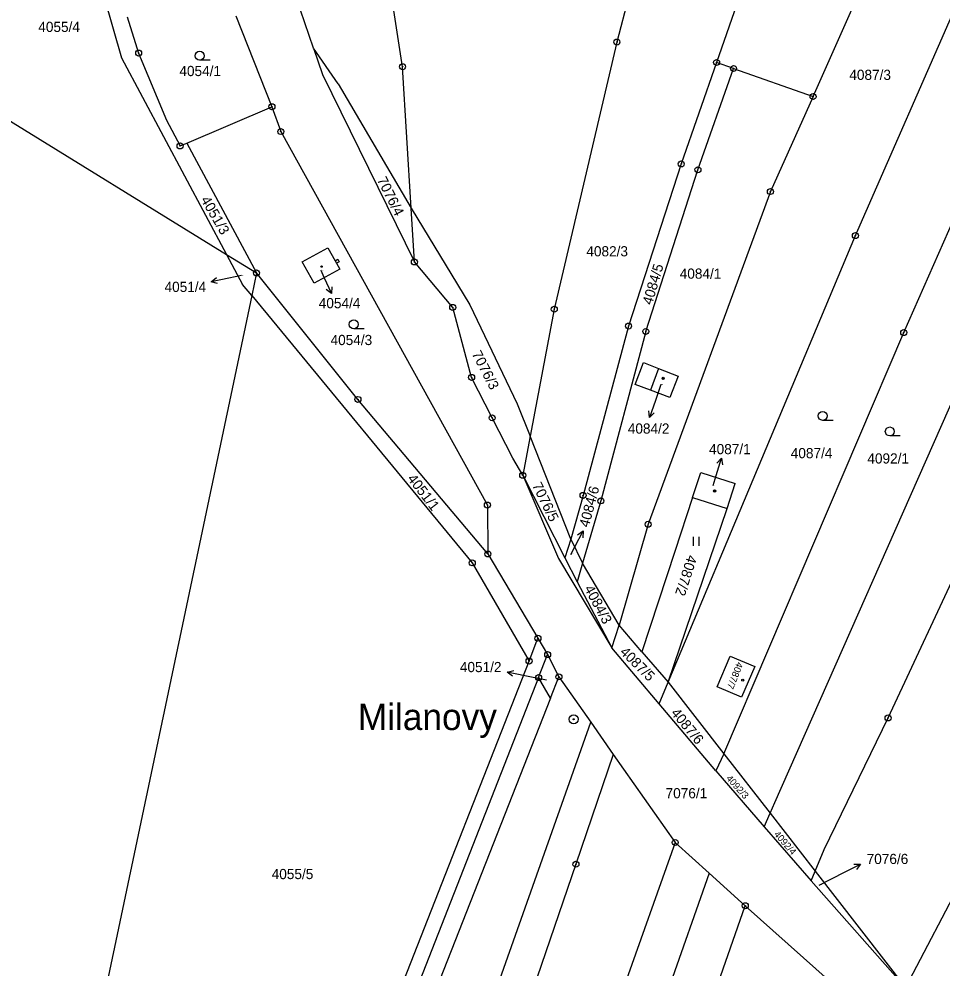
# Model space of a CAD drawing. Extents: x -593183 to -588034, y -1130415 to -1124994.
# Drawn here: x -589761.3 to -589607.2, y -1129892.2 to -1129733.8 of the extents above; entities that cross this region are included whole.
import ezdxf

# ---------------------------------------------------------------- set-up
doc = ezdxf.new("R2010")
doc.units = 0
for name, color, linetype in [('Vrstva 1', 7, 'Continuous'), ('Vrstva 15', 7, 'Continuous'), ('Vrstva 16', 7, 'Continuous'), ('Vrstva 18', 7, 'Continuous'), ('Vrstva 19', 7, 'Continuous'), ('Vrstva 24', 7, 'Continuous'), ('Vrstva 25', 7, 'Continuous'), ('Vrstva 4', 7, 'Continuous')]:
    doc.layers.add(name, color=color, linetype=linetype)

msp = doc.modelspace()

# ---------------------------------------------------------------- linework, layer by layer
at = {"layer": 'Vrstva 1'}
for p, q in [((-589649.72, -1129692.24), (-589661.5, -1129737.62)), ((-589628.66, -1129694.41), (-589644.85, -1129741.04)), ((-589628.75, -1129746.72), (-589608.48, -1129701.07)), ((-589754.17, -1129705.51), (-589744.23, -1129740.28)), ((-589697.29, -1129741.75), (-589702.7, -1129706.81)), ((-589712.17, -1129738.62), (-589721.78, -1129710.23)), ((-589621.68, -1129769.95), (-589597.39, -1129714.53)), ((-589743.29, -1129733.4), (-589741.35, -1129739.46)), ((-589725.15, -1129733.27), (-589719.09, -1129748.42)), ((-589613.61, -1129786.14), (-589590.8, -1129734.38)), ((-589712.17, -1129738.62), (-589710.67, -1129743.07)), ((-589708.04, -1129744.6), (-589712.17, -1129738.62)), ((-589661.5, -1129737.62), (-589671.96, -1129782.23)), ((-589744.23, -1129740.28), (-589726.66, -1129773.11)), ((-589741.35, -1129739.46), (-589736.73, -1129750.65)), ((-589695.86, -1129765.36), (-589697.29, -1129741.75)), ((-589644.85, -1129741.04), (-589650.76, -1129757.98)), ((-589642.02, -1129742.04), (-589644.85, -1129741.04)), ((-589710.67, -1129743.07), (-589695.32, -1129774.34)), ((-589647.97, -1129758.96), (-589642.02, -1129742.04)), ((-589642.02, -1129742.04), (-589628.75, -1129746.72)), ((-589708.04, -1129744.6), (-589695.86, -1129765.36)), ((-589769.72, -1129746.57), (-589726.66, -1129773.11)), ((-589628.75, -1129746.72), (-589635.87, -1129762.59)), ((-589733.3, -1129754.49), (-589719.09, -1129748.42)), ((-589719.09, -1129748.42), (-589717.62, -1129752.57)), ((-589736.73, -1129750.65), (-589734.44, -1129754.98)), ((-589717.62, -1129752.57), (-589683.13, -1129814.93)), ((-589734.44, -1129754.98), (-589733.3, -1129754.49)), ((-589733.3, -1129754.49), (-589721.68, -1129776.18)), ((-589650.76, -1129757.98), (-589659.56, -1129785.05)), ((-589656.67, -1129785.95), (-589647.97, -1129758.96)), ((-589635.87, -1129762.59), (-589656.28, -1129818.15)), ((-589695.32, -1129774.34), (-589695.86, -1129765.36)), ((-589695.86, -1129765.36), (-589688.14, -1129778.1)), ((-589635.12, -1129864.58), (-589592.7, -1129768.61)), ((-589652.94, -1129844.49), (-589621.68, -1129769.95)), ((-589714.03, -1129774.35), (-589709.74, -1129771.98)), ((-589709.74, -1129771.98), (-589708.55, -1129774.13)), ((-589726.66, -1129773.11), (-589721.68, -1129776.18)), ((-589726.66, -1129773.11), (-589724, -1129778.08)), ((-589712.07, -1129777.9), (-589714.03, -1129774.35)), ((-589708.55, -1129774.13), (-589708.12, -1129773.89)), ((-589707.87, -1129774.33), (-589708.31, -1129774.57)), ((-589708.31, -1129774.57), (-589707.78, -1129775.53)), ((-589708.12, -1129773.89), (-589707.87, -1129774.33)), ((-589688.92, -1129781.93), (-589695.32, -1129774.34)), ((-589721.68, -1129776.18), (-589722.47, -1129779.93)), ((-589704.73, -1129797.3), (-589721.68, -1129776.18)), ((-589707.78, -1129775.53), (-589712.07, -1129777.9)), ((-589722.47, -1129779.93), (-589724, -1129778.08)), ((-589688.14, -1129778.1), (-589686.08, -1129781.49)), ((-589722.47, -1129779.93), (-589766.75, -1129990.29)), ((-589722.47, -1129779.93), (-589685.64, -1129824.59)), ((-589686.08, -1129781.49), (-589678.13, -1129798.01)), ((-589685.76, -1129793.62), (-589688.92, -1129781.93)), ((-589671.96, -1129782.23), (-589675.98, -1129803.43)), ((-589659.56, -1129785.05), (-589667.15, -1129813.32)), ((-589656.67, -1129785.95), (-589664.18, -1129814.24)), ((-589643.64, -1129856.45), (-589613.61, -1129786.14)), ((-589658.45, -1129794.82), (-589657.04, -1129791.14)), ((-589657.04, -1129791.14), (-589654.53, -1129792.15)), ((-589654.53, -1129792.15), (-589651.25, -1129793.39)), ((-589682.33, -1129800.37), (-589685.76, -1129793.62)), ((-589651.25, -1129793.39), (-589652.64, -1129796.99)), ((-589655.91, -1129795.73), (-589658.45, -1129794.82)), ((-589652.64, -1129796.99), (-589655.91, -1129795.73)), ((-589683.04, -1129823.09), (-589704.73, -1129797.3)), ((-589678.13, -1129798.01), (-589675.98, -1129803.43)), ((-589678.9, -1129807.12), (-589682.33, -1129800.37)), ((-589675.98, -1129803.43), (-589677.22, -1129809.96)), ((-589669.18, -1129820.61), (-589675.98, -1129803.43)), ((-589616.22, -1129850.48), (-589595.42, -1129805.9)), ((-589677.22, -1129809.96), (-589678.9, -1129807.12)), ((-589677.22, -1129809.96), (-589670.21, -1129823.74)), ((-589648.86, -1129813.69), (-589647.51, -1129809.47)), ((-589647.51, -1129809.47), (-589641.76, -1129811.34)), ((-589643.1, -1129815.53), (-589641.76, -1129811.34)), ((-589667.15, -1129813.32), (-589669.18, -1129820.61)), ((-589664.18, -1129814.24), (-589667.22, -1129824.63)), ((-589648.86, -1129813.69), (-589651.81, -1129822.67)), ((-589648.86, -1129813.69), (-589643.1, -1129815.53)), ((-589683.13, -1129814.93), (-589683.04, -1129823.09)), ((-589652.94, -1129844.49), (-589643.1, -1129815.53)), ((-589656.28, -1129818.15), (-589661.13, -1129834.99)), ((-589669.18, -1129820.61), (-589670.21, -1129823.74)), ((-589669.18, -1129820.61), (-589667.22, -1129824.63)), ((-589651.81, -1129822.67), (-589657.31, -1129839.42)), ((-589683.04, -1129823.09), (-589674.68, -1129837.17)), ((-589670.21, -1129823.74), (-589668.13, -1129827.73)), ((-589685.64, -1129824.59), (-589676.17, -1129840.98)), ((-589667.22, -1129824.63), (-589668.13, -1129827.73)), ((-589661.13, -1129834.99), (-589667.22, -1129824.63)), ((-589668.13, -1129827.73), (-589662.34, -1129838.77)), ((-589662.34, -1129838.77), (-589661.13, -1129834.99)), ((-589657.31, -1129839.42), (-589661.13, -1129834.99)), ((-589676.17, -1129840.98), (-589674.68, -1129837.17)), ((-589674.68, -1129837.17), (-589673.06, -1129839.9)), ((-589674.57, -1129843.75), (-589673.06, -1129839.9)), ((-589673.06, -1129839.9), (-589671.18, -1129843.62)), ((-589654.46, -1129848.11), (-589662.34, -1129838.77)), ((-589657.31, -1129839.42), (-589652.94, -1129844.49)), ((-589644.74, -1129845.27), (-589642.56, -1129840.17)), ((-589642.56, -1129840.17), (-589638.46, -1129841.91)), ((-589698.27, -1129897.34), (-589676.17, -1129840.98)), ((-589638.46, -1129841.91), (-589640.69, -1129847)), ((-589674.57, -1129843.75), (-589695.94, -1129898.27)), ((-589672.59, -1129847.19), (-589674.57, -1129843.75)), ((-589672.59, -1129847.19), (-589671.18, -1129843.62)), ((-589671.18, -1129843.62), (-589665.87, -1129851.19)), ((-589654.46, -1129848.11), (-589652.94, -1129844.49)), ((-589652.94, -1129844.49), (-589643.64, -1129856.45)), ((-589640.69, -1129847), (-589644.74, -1129845.27)), ((-589672.59, -1129847.19), (-589693.14, -1129899.37)), ((-589645, -1129859.31), (-589654.46, -1129848.11)), ((-589698.23, -1129942.88), (-589665.87, -1129851.19)), ((-589665.87, -1129851.19), (-589662.1, -1129856.56)), ((-589626.9, -1129872.47), (-589616.22, -1129850.48)), ((-589662.1, -1129856.56), (-589668.34, -1129874.9)), ((-589662.1, -1129856.56), (-589651.76, -1129871.27)), ((-589643.64, -1129856.45), (-589645, -1129859.31)), ((-589643.64, -1129856.45), (-589635.92, -1129866.38)), ((-589645, -1129859.31), (-589636.91, -1129868.64)), ((-589595.43, -1129861.27), (-589613.31, -1129895.49)), ((-589635.92, -1129866.38), (-589635.12, -1129864.58)), ((-589636.91, -1129868.64), (-589635.92, -1129866.38)), ((-589635.92, -1129866.38), (-589628.39, -1129876.06)), ((-589636.91, -1129868.64), (-589629.07, -1129877.68)), ((-589651.76, -1129871.27), (-589686.21, -1129967.87)), ((-589651.76, -1129871.27), (-589646.07, -1129876.41)), ((-589628.39, -1129876.06), (-589626.9, -1129872.47)), ((-589668.34, -1129874.9), (-589692.84, -1129946.3)), ((-589646.07, -1129876.41), (-589671.73, -1129948.93)), ((-589646.07, -1129876.41), (-589640.06, -1129881.83)), ((-589629.07, -1129877.68), (-589628.39, -1129876.06)), ((-589628.39, -1129876.06), (-589613.31, -1129895.49)), ((-589629.07, -1129877.68), (-589613.31, -1129895.49)), ((-589665.81, -1129955.5), (-589640.06, -1129881.83)), ((-589640.06, -1129881.83), (-589625.75, -1129894.64))]:
    msp.add_line(p, q, dxfattribs=at)
at = {"layer": 'Vrstva 16'}
for p, q in [((-589724.2, -1129776.61), (-589726.3, -1129777.04)), ((-589710.96, -1129775.74), (-589710.42, -1129776.9)), ((-589654.16, -1129794.83), (-589655.07, -1129797.48)), ((-589645.44, -1129811.66), (-589644.92, -1129809.99)), ((-589669.17, -1129823.17), (-589668.53, -1129821.93)), ((-589673.27, -1129844.16), (-589676.86, -1129843.43)), ((-589627.75, -1129878.39), (-589623.48, -1129876.23))]:
    msp.add_line(p, q, dxfattribs=at)
at = {"layer": 'Vrstva 24'}
for centre, radius in [((-589661.5, -1129737.62), 0.5), ((-589661.5, -1129737.62), 0.0327), ((-589741.35, -1129739.46), 0.5), ((-589741.35, -1129739.46), 0.0327), ((-589697.29, -1129741.75), 0.5), ((-589697.29, -1129741.75), 0.0327), ((-589644.85, -1129741.04), 0.5), ((-589644.85, -1129741.04), 0.0327), ((-589642.02, -1129742.04), 0.5), ((-589642.02, -1129742.04), 0.0327), ((-589628.75, -1129746.72), 0.5), ((-589628.75, -1129746.72), 0.0327), ((-589719.09, -1129748.42), 0.5), ((-589719.09, -1129748.42), 0.0327), ((-589717.62, -1129752.57), 0.5), ((-589717.62, -1129752.57), 0.0327), ((-589734.44, -1129754.98), 0.5), ((-589734.44, -1129754.98), 0.0327), ((-589650.76, -1129757.98), 0.5), ((-589650.76, -1129757.98), 0.0327), ((-589647.97, -1129758.96), 0.5), ((-589647.97, -1129758.96), 0.0327), ((-589635.87, -1129762.59), 0.5), ((-589635.87, -1129762.59), 0.0327), ((-589621.68, -1129769.95), 0.5), ((-589621.68, -1129769.95), 0.0327), ((-589695.32, -1129774.34), 0.5), ((-589695.32, -1129774.34), 0.0327), ((-589721.68, -1129776.18), 0.5), ((-589721.68, -1129776.18), 0.0327), ((-589688.92, -1129781.93), 0.5), ((-589688.92, -1129781.93), 0.0327), ((-589671.96, -1129782.23), 0.5), ((-589671.96, -1129782.23), 0.0327), ((-589659.56, -1129785.05), 0.5), ((-589659.56, -1129785.05), 0.0327), ((-589656.67, -1129785.95), 0.5), ((-589656.67, -1129785.95), 0.0327), ((-589613.61, -1129786.14), 0.5), ((-589613.61, -1129786.14), 0.0327), ((-589685.76, -1129793.62), 0.5), ((-589685.76, -1129793.62), 0.0327), ((-589704.73, -1129797.3), 0.5), ((-589704.73, -1129797.3), 0.0327), ((-589682.33, -1129800.37), 0.5), ((-589682.33, -1129800.37), 0.0327), ((-589677.22, -1129809.96), 0.5), ((-589677.22, -1129809.96), 0.0327), ((-589667.15, -1129813.32), 0.5), ((-589667.15, -1129813.32), 0.0327), ((-589683.13, -1129814.93), 0.5), ((-589664.18, -1129814.24), 0.5), ((-589664.18, -1129814.24), 0.0327), ((-589683.13, -1129814.93), 0.0327), ((-589656.28, -1129818.15), 0.5), ((-589656.28, -1129818.15), 0.0327), ((-589683.04, -1129823.09), 0.5), ((-589685.64, -1129824.59), 0.5), ((-589683.04, -1129823.09), 0.0327), ((-589685.64, -1129824.59), 0.0327), ((-589674.68, -1129837.17), 0.5), ((-589674.68, -1129837.17), 0.0327), ((-589673.06, -1129839.9), 0.5), ((-589673.06, -1129839.9), 0.0327), ((-589676.17, -1129840.98), 0.5), ((-589676.17, -1129840.98), 0.0327), ((-589674.57, -1129843.75), 0.5), ((-589671.18, -1129843.62), 0.5), ((-589674.57, -1129843.75), 0.0327), ((-589671.18, -1129843.62), 0.0327), ((-589668.72, -1129850.7), 0.75), ((-589668.72, -1129850.7), 0.0903), ((-589616.22, -1129850.48), 0.5), ((-589616.22, -1129850.48), 0.0327), ((-589651.76, -1129871.27), 0.5), ((-589651.76, -1129871.27), 0.0327), ((-589668.34, -1129874.9), 0.5), ((-589668.34, -1129874.9), 0.0327), ((-589640.06, -1129881.83), 0.5), ((-589640.06, -1129881.83), 0.0327)]:
    msp.add_circle(centre, radius, dxfattribs=at)
at = {"layer": 'Vrstva 25'}
for p, q in [((-589729.42, -1129740.67), (-589731.17, -1129740.67)), ((-589726.3, -1129777.04), (-589729.24, -1129777.65)), ((-589710.42, -1129776.9), (-589709.14, -1129779.61)), ((-589703.68, -1129785.52), (-589705.43, -1129785.52)), ((-589655.07, -1129797.48), (-589656.05, -1129800.32)), ((-589625.38, -1129800.79), (-589627.13, -1129800.79)), ((-589614.18, -1129803.4), (-589615.93, -1129803.4)), ((-589644.92, -1129809.99), (-589644.04, -1129807.12)), ((-589668.53, -1129821.93), (-589667.15, -1129819.26)), ((-589648.79, -1129820.26), (-589648.79, -1129821.76)), ((-589647.77, -1129821.76), (-589647.77, -1129820.26)), ((-589676.86, -1129843.43), (-589679.8, -1129842.83)), ((-589623.48, -1129876.23), (-589620.8, -1129874.87))]:
    msp.add_line(p, q, dxfattribs=at)
for points in [[(-589728.16, -1129777.93), (-589729.24, -1129777.65), (-589728.36, -1129776.95)], [(-589709.12, -1129778.5), (-589709.14, -1129779.61), (-589710.02, -1129778.92)], [(-589655.25, -1129799.53), (-589656.05, -1129800.32), (-589656.19, -1129799.21)], [(-589644.81, -1129807.93), (-589644.04, -1129807.12), (-589643.85, -1129808.23)], [(-589668.06, -1129819.92), (-589667.15, -1129819.26), (-589667.17, -1129820.38)], [(-589678.92, -1129843.52), (-589679.8, -1129842.83), (-589678.72, -1129842.54)], [(-589621.92, -1129874.88), (-589620.8, -1129874.87), (-589621.47, -1129875.77)]]:
    msp.add_lwpolyline(points, dxfattribs=at)
for centre, radius in [((-589731.17, -1129739.92), 0.75), ((-589710.81, -1129775.11), 0.117), ((-589710.81, -1129775.11), 0.101), ((-589705.43, -1129784.77), 0.75), ((-589653.78, -1129793.78), 0.175), ((-589653.78, -1129793.78), 0.15), ((-589627.13, -1129800.04), 0.75), ((-589615.93, -1129802.65), 0.75), ((-589645.18, -1129812.58), 0.175), ((-589645.18, -1129812.58), 0.15), ((-589640.49, -1129844.16), 0.175), ((-589640.49, -1129844.16), 0.15)]:
    msp.add_circle(centre, radius, dxfattribs=at)
at = {"layer": 'Vrstva 4'}
for p, q in [((-589708.55, -1129774.13), (-589708.31, -1129774.57)), ((-589654.53, -1129792.15), (-589655.91, -1129795.73)), ((-589677.22, -1129809.96), (-589671.27, -1129823.86)), ((-589671.27, -1129823.86), (-589662.34, -1129838.77))]:
    msp.add_line(p, q, dxfattribs=at)

# ---------------------------------------------------------------- texts
at = {"layer": 'Vrstva 15'}
msp.add_text('Milanovy', height=4.4, dxfattribs=at).set_placement((-589704.76, -1129852.5))
at = {"layer": 'Vrstva 16'}
for s, p in [('4051/4', (-589737.03, -1129779.35)), ('4054/4', (-589711.28, -1129782.07)), ('4084/2', (-589659.68, -1129803.01)), ('4087/1', (-589646.11, -1129806.44)), ('4051/2', (-589687.72, -1129842.83)), ('7076/6', (-589619.8, -1129874.87))]:
    msp.add_text(s, height=1.7, dxfattribs=at).set_placement(p)
msp.add_text('4084/6', height=1.7, rotation=75.0619, dxfattribs=at).set_placement((-589666.2, -1129818.76))
at = {"layer": 'Vrstva 18'}
for s, height, p in [('4055/4', 1.7, (-589758.11, -1129735.94)), ('4054/1', 1.7, (-589734.55, -1129743.31)), ('4087/3', 1.7, (-589622.69, -1129743.95)), ('4082/3', 1.7, (-589666.6, -1129773.41)), ('4051/4', 0.1, (-589724.2, -1129776.61)), ('4084/1', 1.7, (-589651.01, -1129777.14)), ('4054/3', 1.7, (-589709.31, -1129788.22)), ('4087/4', 1.7, (-589632.47, -1129807.11)), ('4092/1', 1.7, (-589619.68, -1129808)), ('4084/6', 0.1, (-589669.17, -1129823.17)), ('4051/2', 0.1, (-589673.27, -1129844.16)), ('7076/1', 1.7, (-589653.37, -1129863.89)), ('4055/5', 1.7, (-589719.14, -1129877.39)), ('7076/6', 0.1, (-589627.75, -1129878.39))]:
    msp.add_text(s, height=height, dxfattribs=at).set_placement(p)
for s, height, rotation, p in [('7076/4', 1.7, 296.565, (-589701.59, -1129760.62)), ('4051/3', 1.7, 300.2742, (-589731.05, -1129763.96)), ('4084/5', 1.7, 73.5915, (-589655.65, -1129781.62)), ('7076/3', 1.7, 297.2502, (-589685.78, -1129789.67)), ('4051/1', 1.7, 307.6218, (-589696.58, -1129810.55)), ('7076/5', 1.7, 295.9999, (-589675.7, -1129811.63)), ('4087/2', 1.7, 252.2161, (-589649.68, -1129823.13)), ('4084/3', 1.7, 298.2091, (-589667.01, -1129828.85)), ('4087/5', 1.7, 315.4122, (-589661.11, -1129839.61)), ('4087/6', 1.7, 309.5881, (-589652.59, -1129849.7)), ('4092/3', 1.14, 311.7921, (-589643.33, -1129860.63)), ('4092/4', 1.14, 311.0679, (-589635.35, -1129869.95))]:
    msp.add_text(s, height=height, rotation=rotation, dxfattribs=at).set_placement(p)
at = {"layer": 'Vrstva 19'}
for s, p in [('4054/4', (-589710.96, -1129775.74)), ('4084/2', (-589654.16, -1129794.83)), ('4087/1', (-589645.44, -1129811.66))]:
    msp.add_text(s, height=0.1, dxfattribs=at).set_placement(p)
msp.add_text('4087/7', height=1.14, rotation=248.3555, dxfattribs=at).set_placement((-589641.44, -1129841.03))

doc.saveas('drawing.dxf')
